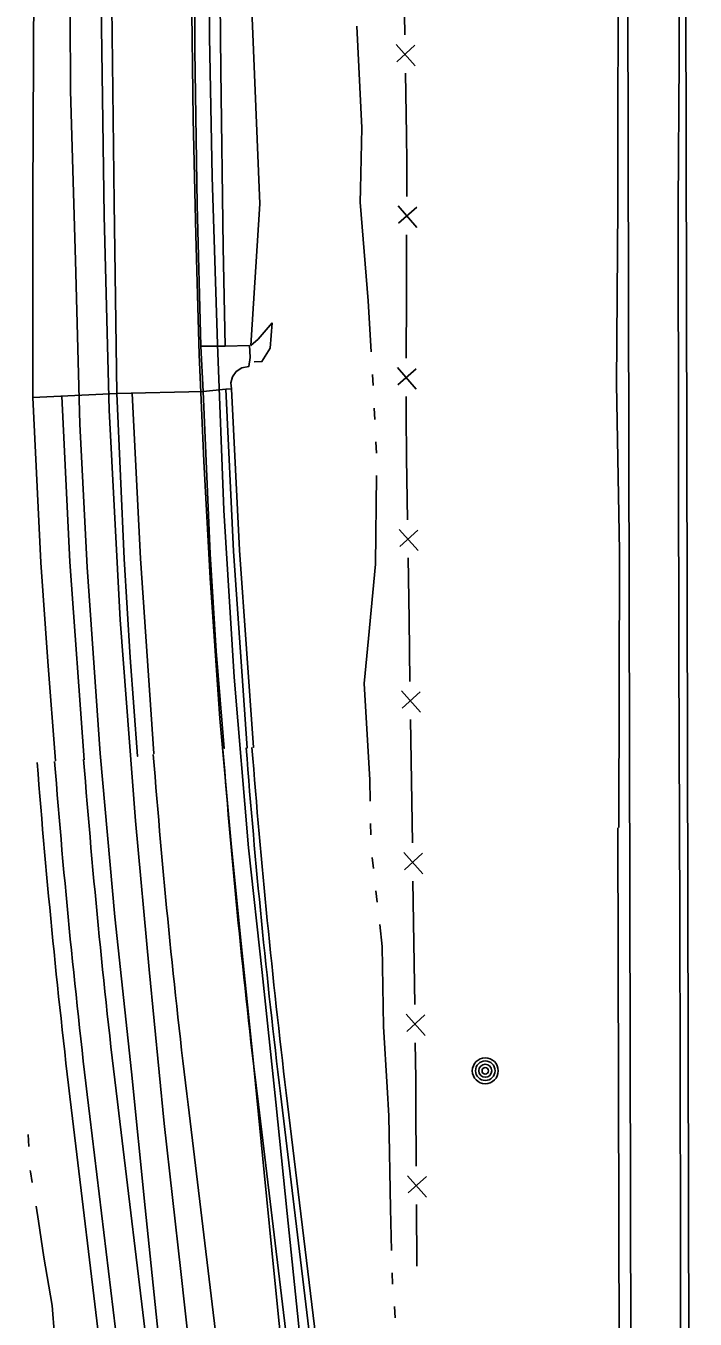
# Model space of a CAD drawing. Extents: x 588843 to 2552415, y 180129 to 269402.
# Drawn here: x 593836.7 to 593951.8, y 184963 to 185185.1 of the extents above; entities that cross this region are included whole.
import ezdxf

# ---------------------------------------------------------------- set-up
doc = ezdxf.new("R2010")
doc.units = 0
for name, color, linetype in [('E_DRN_RipRap', 7, 'Continuous'), ('E_FEN_P', 7, 'Continuous'), ('E_MISCPROP', 7, 'Continuous'), ('E_RDWY', 7, 'Continuous'), ('E_RDWY_AsphConc', 7, 'Continuous'), ('E_RDWY_BarrierConc', 7, 'Continuous'), ('E_RDWY_C_and_G', 7, 'Continuous'), ('E_RDWY_Gravel', 7, 'Continuous'), ('E_RDWY_PavtEdge', 7, 'Continuous'), ('E_STRUCT', 7, 'Continuous'), ('E_STRUCT_Joint', 7, 'Continuous'), ('E_WTR_P', 7, 'Continuous'), ('P_RDWY_BarrierConc', 7, 'Continuous'), ('P_RDWY_C_and_G', 7, 'Continuous'), ('P_RDWY_C_and_GBack', 7, 'Continuous'), ('P_RDWY_C_and_GFace', 7, 'Continuous'), ('P_RDWY_LaneEdge', 7, 'Continuous'), ('P_RDWY_PavtEdge', 7, 'Continuous'), ('P_RDWY_ShldAgg', 7, 'Continuous'), ('P_RDWY_ShldPaved', 7, 'Continuous')]:
    doc.layers.add(name, color=color, linetype=linetype)

# ---------------------------------------------------------------- blocks, each defined once
blk = doc.blocks.new('POLE_3')
at = {"layer": 'E_MISCPROP'}
for radius in [14.6, 11, 7.32, 3.66]:
    blk.add_circle((0, 0), radius, dxfattribs=at)

msp = doc.modelspace()

# ---------------------------------------------------------------- linework, layer by layer
at = {"layer": 'E_DRN_RipRap'}
for points in [[(593879.08, 185134.14), (593876.68, 185131.35), (593875.43, 185130.24)], [(593879.08, 185134.14), (593878.73, 185129.8), (593877.32, 185127.48), (593875.98, 185127.45)]]:
    msp.add_lwpolyline(points, dxfattribs=at)
at = {"layer": 'E_FEN_P'}
for p, q in [((593900.41, 185181.93), (593903.68, 185178.3)), ((593903.62, 185181.82), (593900.52, 185178.99)), ((593900.73, 185154.21), (593903.93, 185150.51)), ((593903.94, 185154.03), (593900.78, 185151.26)), ((593900.62, 185126.46), (593903.82, 185122.75)), ((593903.84, 185126.27), (593900.68, 185123.51)), ((593900.88, 185098.67), (593904.15, 185095.03)), ((593904.1, 185098.55), (593900.99, 185095.73)), ((593901.3, 185070.92), (593904.56, 185067.28)), ((593904.51, 185070.8), (593901.41, 185067.98)), ((593901.71, 185043.17), (593904.97, 185039.53)), ((593904.92, 185043.05), (593901.82, 185040.22)), ((593902.12, 185015.42), (593905.39, 185011.77)), ((593905.33, 185015.3), (593902.23, 185012.47)), ((593902.36, 184987.68), (593905.6, 184984)), ((593905.58, 184987.52), (593902.45, 184984.73))]:
    msp.add_line(p, q, dxfattribs=at)
for points in [[(593901.68, 185194.19), (593901.86, 185183.59)], [(593901.98, 185177.03), (593902.16, 185166.43)], [(593902.16, 185166.43), (593902.24, 185161.74), (593902.22, 185155.84)], [(593902.19, 185149.28), (593902.15, 185138.68)], [(593902.15, 185138.68), (593902.11, 185128.08)], [(593902.09, 185121.52), (593902.08, 185118.48), (593902.19, 185110.92)], [(593902.19, 185110.92), (593902.34, 185100.33)], [(593902.44, 185093.77), (593902.6, 185083.17)], [(593902.6, 185083.17), (593902.76, 185072.57)], [(593902.85, 185066.01), (593903.01, 185055.42)], [(593903.01, 185055.42), (593903.17, 185044.82)], [(593903.26, 185038.26), (593903.42, 185027.67)], [(593903.42, 185027.67), (593903.58, 185017.07)], [(593903.67, 185010.51), (593903.77, 185004.35), (593903.79, 184999.91)], [(593903.79, 184999.91), (593903.84, 184989.31)], [(593903.87, 184982.75), (593903.93, 184972.16)]]:
    msp.add_lwpolyline(points, dxfattribs=at)
at = {"layer": 'E_RDWY'}
for points in [[(593883.34, 184797.63), (593880.29, 184822.58), (593876.81, 184852.9), (593873.76, 184879.56), (593870.15, 184910.6), (593867.01, 184938.51), (593863.39, 184971.22), (593860.52, 184996.66), (593857.95, 185023.1), (593855.61, 185048.62), (593852.95, 185083.15), (593851.06, 185119.17), (593850.2, 185152.54), (593849.72, 185184.93), (593849.66, 185210.92), (593849.31, 185238.05), (593848.37, 185266.91), (593847.03, 185292.29), (593845.07, 185319.69), (593843.62, 185339.55), (593841.62, 185365.79), (593839.25, 185395.75), (593838.48, 185404.83), (593836.91, 185426.06)], [(593865.21, 185192.03), (593865.51, 185169.15), (593865.94, 185149.26), (593866.52, 185128.73), (593867.31, 185110.37), (593868.41, 185090.32), (593870.11, 185066.19), (593872.08, 185044.12), (593873.76, 185027.55), (593875.68, 185008.73), (593877.73, 184988.23), (593879.49, 184970.25), (593881.85, 184946.98), (593883.87, 184927.75), (593885.79, 184910.94), (593887.78, 184891.64), (593890.07, 184871.2), (593891.83, 184854.69), (593894.51, 184832.02), (593897.19, 184809.08), (593899.84, 184786.18)]]:
    msp.add_lwpolyline(points, dxfattribs=at)
at = {"layer": 'E_RDWY_AsphConc'}
for points in [[(593880.44, 185453.26), (593877.09, 185432.82), (593874.68, 185401.65), (593869.68, 185351.53), (593868.04, 185328.52), (593868.59, 185305.06), (593869.44, 185252.63), (593869.98, 185207.15), (593870.24, 185177.47), (593870.68, 185147.16), (593871.02, 185130.16)], [(593835.51, 185420.49), (593834.36, 185418.93), (593835.27, 185400.95), (593838.25, 185354.97), (593839.96, 185330.69), (593839.05, 185305.69), (593838.39, 185254.46), (593838.17, 185204.09), (593837.95, 185155.65), (593837.92, 185121.35)], [(593837.92, 185121.35), (593852.41, 185121.99), (593867.21, 185122.36), (593866.82, 185130.11)], [(593872.08, 185122.79), (593871.99, 185123.86), (593872.27, 185124.89), (593872.88, 185125.77), (593872.88, 185125.77), (593873.89, 185126.44), (593875.07, 185126.67), (593875.07, 185126.67), (593875.29, 185128.17), (593875.23, 185129.26), (593875.17, 185130.25), (593871.02, 185130.16), (593866.82, 185130.11)], [(593837.92, 185121.35), (593839.35, 185093), (593839.35, 185093), (593840.51, 185075.96), (593841.87, 185058.93), (593841.87, 185058.93)]]:
    msp.add_lwpolyline(points, dxfattribs=at)
at = {"layer": 'E_RDWY_BarrierConc'}
msp.add_lwpolyline([(593937.96, 185372.16), (593938.03, 185339.45), (593938.08, 185303.3), (593938.5, 185252.99), (593938.55, 185202.16), (593938.47, 185154.12), (593938.23, 185123.59), (593938.78, 185094.92), (593938.68, 185047.47)], dxfattribs=at)
at = {"layer": 'E_RDWY_C_and_G'}
for points in [[(593867.21, 185122.36), (593871.12, 185122.73), (593872.08, 185122.79)], [(593867.21, 185122.36), (593868.4, 185094.46), (593868.4, 185094.46), (593869.47, 185077.76), (593870.83, 185061.07), (593870.83, 185061.07)], [(593871.12, 185122.73), (593872.44, 185094.93), (593872.44, 185094.93), (593874.77, 185061.12), (593874.77, 185061.12)], [(593872.08, 185122.79), (593873.49, 185095.1), (593873.49, 185095.1), (593875.89, 185061.23), (593875.89, 185061.23)]]:
    msp.add_lwpolyline(points, dxfattribs=at)
at = {"layer": 'E_RDWY_Gravel'}
for points in [[(593880.55, 185453.99), (593880.27, 185436.18), (593879.73, 185413.27), (593873.51, 185372.17), (593873.98, 185339.4), (593872.71, 185305.48), (593873.23, 185253.41), (593874.93, 185203.22), (593876.95, 185154.58), (593875.43, 185130.24)], [(593903.57, 184787.84), (593900.04, 184815.06), (593896.94, 184840.13), (593894.47, 184862.21), (593891.84, 184883.59), (593889.43, 184905.22), (593887.61, 184922.97), (593885.5, 184943.38), (593883.62, 184962.33), (593881.65, 184981.18), (593879.68, 185000.31), (593877.36, 185022.6), (593875.03, 185043.96), (593872.53, 185073.32), (593870.8, 185101.96), (593869.67, 185130.47), (593868.77, 185159.23), (593868.28, 185183.24), (593868.29, 185205.46)], [(593880.49, 184781.82), (593876.8, 184809.14), (593872.09, 184846.12), (593868.13, 184880.53), (593863.95, 184918.6), (593860.69, 184948.98), (593857.26, 184982.17), (593854.92, 185005.52), (593852.06, 185032.14), (593849.54, 185060.16), (593847.3, 185092.17), (593846.04, 185116.76), (593845.29, 185144.85), (593844.4, 185173.99), (593844.28, 185200.35)]]:
    msp.add_lwpolyline(points, dxfattribs=at)
at = {"layer": 'E_RDWY_PavtEdge'}
for points in [[(593875.85, 185453.59), (593873.92, 185432.86), (593870.99, 185400.68), (593866.59, 185351.79), (593864.42, 185328.6), (593864.71, 185305.3), (593865.19, 185252.78), (593865.69, 185207.57), (593865.81, 185180.99), (593866.2, 185154.42), (593866.2, 185154.42), (593866.82, 185130.11), (593866.82, 185130.11)], [(593839.4, 185400.62), (593842.88, 185354.87), (593846.48, 185307.23), (593850.58, 185253.42), (593851.31, 185207.69), (593851.9, 185154.74), (593851.9, 185154.74), (593852.41, 185121.99), (593852.41, 185121.99), (593853.62, 185093.61), (593853.62, 185093.61), (593854.67, 185076.65), (593855.94, 185059.71), (593855.94, 185059.71)]]:
    msp.add_lwpolyline(points, dxfattribs=at)
at = {"layer": 'E_STRUCT'}
msp.add_lwpolyline([(593949.5, 184809.8), (593949.49, 184844.07), (593949.38, 184874.99), (593949.34, 184910.76), (593949.25, 184952.33), (593949.24, 184977.34), (593949.2, 185005.39), (593949.13, 185032.79), (593948.99, 185077.15), (593948.89, 185110.83), (593948.85, 185154.41), (593949.04, 185179.37), (593949.06, 185215.53), (593948.81, 185257.23), (593948.62, 185298.71), (593948.49, 185342.33), (593948.21, 185388.66), (593948.33, 185405.71), (593947.89, 185415.89)], dxfattribs=at)
at = {"layer": 'E_STRUCT_Joint'}
for points in [[(593842.91, 185121.56), (593844.32, 185093.11), (593846.79, 185059.12)], [(593855, 185122.02), (593856.47, 185093.67), (593856.47, 185093.67), (593858.76, 185060.18), (593858.76, 185060.18)]]:
    msp.add_lwpolyline(points, dxfattribs=at)
at = {"layer": 'E_WTR_P'}
for points in [[(593893.63, 185185.09), (593894.49, 185167.66), (593894.24, 185157.09)], [(593894.24, 185157.09), (593894.19, 185154.85), (593895.59, 185137.9), (593896.11, 185129.15)], [(593896.34, 185125.29), (593896.44, 185123.36)], [(593896.63, 185119.5), (593896.72, 185117.57)], [(593896.91, 185113.71), (593897, 185111.78)], [(593897.02, 185107.92), (593896.86, 185092.72), (593895.62, 185079.96)], [(593895.62, 185079.96), (593894.86, 185072.21), (593895.84, 185055.69), (593895.92, 185052.01)], [(593896, 185048.14), (593896.05, 185046.21)], [(593896.26, 185042.35), (593896.47, 185040.43)], [(593896.91, 185036.59), (593897.13, 185034.67)], [(593897.56, 185030.83), (593897.99, 185027.06), (593898.22, 185013.28), (593898.85, 185002.86)], [(593898.85, 185002.86), (593899.14, 184997.98), (593899.41, 184982.04), (593899.61, 184974.85)], [(593837.12, 184994.73), (593837.25, 184992.67)], [(593837.51, 184988.56), (593837.52, 184988.33), (593837.82, 184986.52)], [(593838.5, 184982.46), (593838.92, 184979.88), (593839.86, 184973.67), (593841.29, 184965.38), (593841.67, 184960.26), (593841.95, 184956.18), (593842.06, 184952.84)], [(593899.72, 184970.99), (593899.77, 184969.06)], [(593900.08, 184965.21), (593900.24, 184963.28)]]:
    msp.add_lwpolyline(points, dxfattribs=at)
at = {"layer": 'P_RDWY_BarrierConc'}
for p, q in [((593941.13, 184768.81), (593939.74, 185387.02)), ((593939.13, 184768.81), (593938.5, 185047.43))]:
    msp.add_line(p, q, dxfattribs=at)
at = {"layer": 'P_RDWY_C_and_G'}
msp.add_line((593895.31, 184845.72), (593876.53, 185001.32), dxfattribs=at)
msp.add_arc((595281.34, 185170.82), 1415, 184.45717, 186.8799, dxfattribs=at)
at = {"layer": 'P_RDWY_C_and_GBack'}
msp.add_line((593900.27, 184846.32), (593881.5, 185001.92), dxfattribs=at)
msp.add_arc((595281.34, 185170.82), 1410, 184.45873, 186.8799, dxfattribs=at)
at = {"layer": 'P_RDWY_C_and_GFace'}
msp.add_line((593899.28, 184846.2), (593880.5, 185001.8), dxfattribs=at)
msp.add_arc((595281.34, 185170.82), 1411, 184.45841, 186.8799, dxfattribs=at)
at = {"layer": 'P_RDWY_LaneEdge'}
msp.add_line((593883.39, 184844.28), (593864.62, 184999.88), dxfattribs=at)
msp.add_arc((595281.34, 185170.82), 1427, 184.45348, 186.8799, dxfattribs=at)
at = {"layer": 'P_RDWY_PavtEdge'}
msp.add_line((593871.48, 184842.85), (593852.7, 184998.44), dxfattribs=at)
msp.add_arc((595281.34, 185170.82), 1439, 184.44984, 186.8799, dxfattribs=at)
at = {"layer": 'P_RDWY_ShldAgg'}
msp.add_line((593863.54, 184841.89), (593844.76, 184997.49), dxfattribs=at)
msp.add_arc((595281.34, 185170.82), 1447, 184.44746, 186.8799, dxfattribs=at)
at = {"layer": 'P_RDWY_ShldPaved'}
for p, q in [((593951.77, 184483.94), (593949.78, 185371.03)), ((593866.51, 184842.25), (593847.74, 184997.85))]:
    msp.add_line(p, q, dxfattribs=at)
msp.add_arc((595281.34, 185170.82), 1444, 184.44835, 186.8799, dxfattribs=at)

# ---------------------------------------------------------------- block references
at = {"layer": 'E_MISCPROP', "xscale": 0.1524003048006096, "yscale": 0.15240030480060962, "rotation": -84.36014555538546}
msp.add_blockref('POLE_3', (593915.7, 185005.7), dxfattribs=at)

doc.saveas('drawing.dxf')
